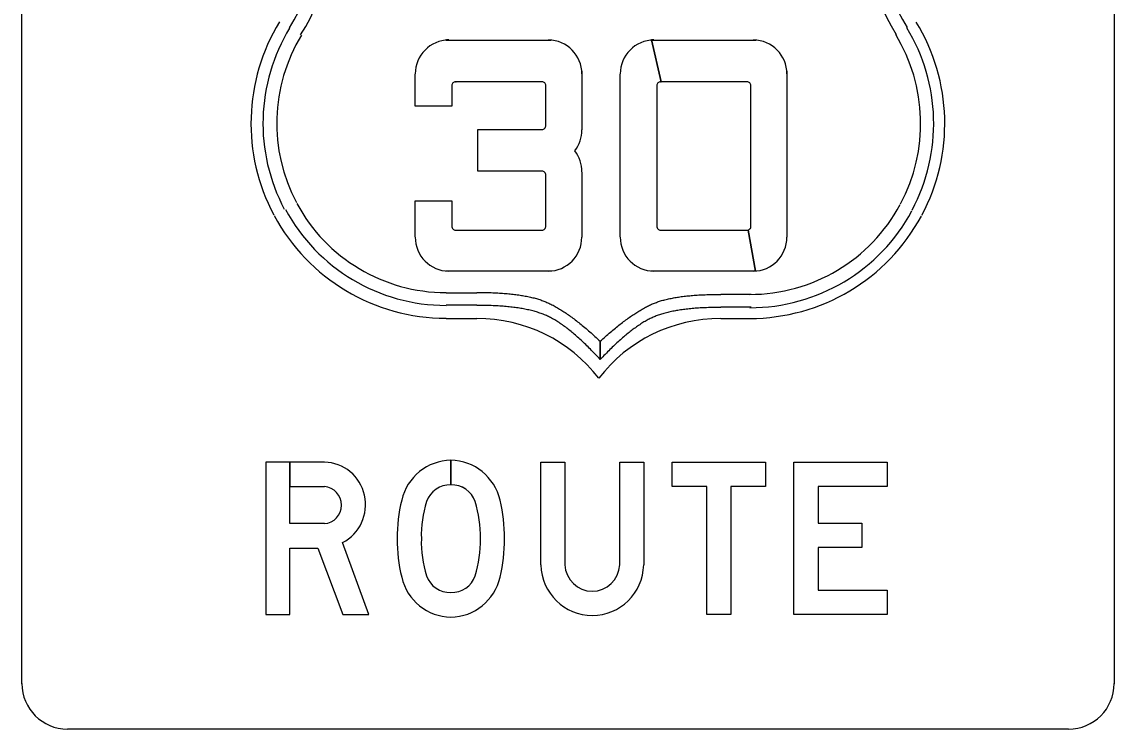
# Model space of a CAD drawing. Extents: x 42133 to 45533, y 41351 to 47951.
# Drawn here: x 43233.04 to 43281.02, y 45242.87 to 45273.96 of the extents above; entities that cross this region are included whole.
import ezdxf

# ---------------------------------------------------------------- set-up
doc = ezdxf.new("R2010")
doc.units = 0
doc.layers.add('P_TRAF_SIGN_SignDetails', color=7, linetype='Continuous')

msp = doc.modelspace()

# ---------------------------------------------------------------- linework, layer by layer
at = {"layer": 'P_TRAF_SIGN_SignDetails'}
for p, q in [((43233.042, 45244.872), (43233.042, 45304.837)), ((43281.017, 45304.837), (43281.017, 45244.872)), ((43251.792, 45273.16), (43251.66, 45273.157)), ((43251.792, 45273.16), (43251.66, 45273.157)), ((43251.792, 45273.16), (43251.66, 45273.157)), ((43251.66, 45273.157), (43256.291, 45273.157)), ((43251.792, 45273.16), (43251.699, 45273.16)), ((43260.665, 45273.157), (43265.296, 45273.157)), ((43260.704, 45273.16), (43261.116, 45271.32)), ((43260.797, 45273.16), (43260.704, 45273.16)), ((43261.116, 45271.32), (43260.704, 45273.16)), ((43250.313, 45270.257), (43250.313, 45271.659)), ((43257.642, 45271.796), (43257.642, 45269.21)), ((43259.318, 45264.502), (43259.318, 45271.659)), ((43266.648, 45271.796), (43266.648, 45264.492)), ((43252.087, 45271.325), (43252.111, 45271.32)), ((43255.9, 45271.325), (43252.087, 45271.325)), ((43264.905, 45271.325), (43261.092, 45271.325)), ((43261.092, 45271.325), (43261.116, 45271.32)), ((43251.928, 45271.149), (43251.928, 45270.257)), ((43256.058, 45269.404), (43256.058, 45271.149)), ((43260.933, 45271.149), (43260.933, 45264.979)), ((43265.064, 45264.969), (43265.064, 45271.149)), ((43251.928, 45270.257), (43250.313, 45270.257)), ((43253.072, 45267.395), (43253.072, 45269.227)), ((43253.072, 45269.227), (43255.904, 45269.227)), ((43255.9, 45267.395), (43253.072, 45267.395)), ((43257.642, 45267.357), (43257.642, 45264.492)), ((43256.058, 45264.969), (43256.058, 45267.24)), ((43250.313, 45264.502), (43250.313, 45266.098)), ((43250.313, 45266.098), (43251.928, 45266.098)), ((43251.928, 45266.098), (43251.928, 45264.979)), ((43252.098, 45264.803), (43255.888, 45264.803)), ((43261.103, 45264.803), (43264.893, 45264.803)), ((43264.941, 45264.805), (43265.266, 45263.002)), ((43265.266, 45263.002), (43264.941, 45264.805)), ((43256.301, 45263.001), (43251.67, 45263.001)), ((43265.306, 45263.001), (43260.675, 45263.001)), ((43251.683, 45262.05), (43253.022, 45262.05)), ((43263.741, 45261.987), (43265.081, 45261.987)), ((43253.022, 45261.511), (43251.683, 45261.511)), ((43265.081, 45261.416), (43263.741, 45261.416)), ((43251.683, 45260.923), (43253.022, 45260.923)), ((43251.683, 45260.923), (43253.022, 45260.923)), ((43263.741, 45260.923), (43265.081, 45260.923)), ((43263.741, 45260.923), (43265.081, 45260.923)), ((43258.446, 45259.116), (43258.446, 45259.917)), ((43258.446, 45259.917), (43258.446, 45259.116)), ((43251.884, 45253.609), (43251.884, 45254.688)), ((43251.884, 45253.609), (43251.884, 45254.688)), ((43251.885, 45254.688), (43251.885, 45253.609)), ((43251.885, 45254.688), (43251.885, 45253.609)), ((43251.884, 45253.609), (43251.884, 45253.609)), ((43251.884, 45253.609), (43251.884, 45253.609)), ((43246.334, 45251.906), (43244.812, 45251.906)), ((43256.891, 45250.092), (43256.891, 45250.092)), ((43256.891, 45250.092), (43256.891, 45250.092)), ((43256.891, 45250.092), (43256.891, 45250.092)), ((43279.018, 45242.873), (43235.046, 45242.873))]:
    msp.add_line(p, q, dxfattribs=at)
for points in [[(43246.334, 45254.605), (43243.756, 45254.605), (43243.756, 45247.905), (43244.812, 45247.905), (43244.812, 45250.834), (43246.041, 45250.834)], [(43246.334, 45251.906), (43244.812, 45251.906), (43244.812, 45254.605), (43243.756, 45254.605), (43243.756, 45247.905)], [(43246.334, 45251.906), (43244.812, 45251.906), (43244.812, 45254.605), (43243.756, 45254.605), (43243.756, 45247.905)], [(43246.334, 45254.605), (43244.813, 45254.605), (43244.813, 45253.533), (43246.334, 45253.533)], [(43246.334, 45254.605), (43244.813, 45254.605), (43244.813, 45253.533), (43246.334, 45253.533)], [(43255.835, 45250.092), (43255.835, 45254.605), (43256.891, 45254.605), (43256.891, 45250.092)], [(43255.835, 45250.092), (43255.835, 45254.605), (43256.891, 45254.605), (43256.891, 45250.092)], [(43255.835, 45250.092), (43255.835, 45254.605), (43256.891, 45254.605), (43256.891, 45250.092)], [(43259.3, 45250.092), (43259.3, 45254.605), (43260.356, 45254.605), (43260.356, 45250.092)], [(43259.3, 45250.092), (43259.3, 45254.605), (43260.356, 45254.605), (43260.356, 45250.092)], [(43259.3, 45250.092), (43259.3, 45254.605), (43260.356, 45254.605), (43260.356, 45250.092)], [(43244.812, 45251.906), (43244.812, 45253.533), (43246.334, 45253.533)], [(43243.756, 45247.905), (43244.812, 45247.905), (43244.812, 45250.834), (43246.041, 45250.834), (43247.146, 45247.905), (43248.277, 45247.905), (43247.128, 45251.073)], [(43243.756, 45247.905), (43244.812, 45247.905), (43244.812, 45250.834), (43246.041, 45250.834), (43247.146, 45247.905), (43248.277, 45247.905), (43247.128, 45251.073)], [(43246.041, 45250.834), (43247.146, 45247.905), (43248.277, 45247.905), (43247.128, 45251.073)]]:
    msp.add_lwpolyline(points, dxfattribs=at)
for points in [[(43265.7, 45254.605), (43265.7, 45253.533), (43264.182, 45253.533), (43264.182, 45247.905), (43263.126, 45247.905), (43263.126, 45253.533), (43261.608, 45253.533), (43261.608, 45254.605)], [(43265.7, 45254.605), (43265.7, 45253.533), (43264.182, 45253.533), (43264.182, 45247.905), (43263.126, 45247.905), (43263.126, 45253.533), (43261.608, 45253.533), (43261.608, 45254.605)], [(43265.7, 45254.605), (43265.7, 45253.533), (43264.182, 45253.533), (43264.182, 45247.905), (43263.126, 45247.905), (43263.126, 45253.533), (43261.608, 45253.533), (43261.608, 45254.605)], [(43271.045, 45253.533), (43268.01, 45253.533), (43268.01, 45251.925), (43269.929, 45251.925), (43269.929, 45250.853), (43268.01, 45250.853), (43268.01, 45248.977), (43271.045, 45248.977), (43271.045, 45247.905), (43266.954, 45247.905), (43266.954, 45254.605), (43271.045, 45254.605)], [(43271.045, 45253.533), (43268.01, 45253.533), (43268.01, 45251.925), (43269.929, 45251.925), (43269.929, 45250.853), (43268.01, 45250.853), (43268.01, 45248.977), (43271.045, 45248.977), (43271.045, 45247.905), (43266.954, 45247.905), (43266.954, 45254.605), (43271.045, 45254.605)], [(43271.045, 45253.533), (43268.01, 45253.533), (43268.01, 45251.925), (43269.929, 45251.925), (43269.929, 45250.853), (43268.01, 45250.853), (43268.01, 45248.977), (43271.045, 45248.977), (43271.045, 45247.905), (43266.954, 45247.905), (43266.954, 45254.605), (43271.045, 45254.605)]]:
    msp.add_lwpolyline(points, close=True, dxfattribs=at)
for centre, radius, start, end in [((43238.141, 45277.909), 7.881, 327.6391, 14.3142), ((43238.141, 45277.909), 8.459, 327.6391, 14.3142), ((43278.542, 45277.898), 8.4, 165.5372, 212.3609), ((43278.542, 45277.898), 7.829, 165.5372, 212.3609), ((43251.673, 45269.499), 8.568, 148.6472, 207.9809), ((43251.673, 45269.499), 8.043, 148.6472, 207.9809), ((43265.01, 45269.489), 8.082, 331.9447, 31.3528), ((43265.01, 45269.489), 8.568, 331.9447, 31.3528), ((43251.673, 45269.499), 7.436, 148.6472, 207.9809), ((43251.808, 45271.672), 1.488, 90.6027, 180.1165), ((43256.153, 45271.672), 1.488, 359.8835, 89.3973), ((43260.813, 45271.672), 1.488, 90.6027, 180.1165), ((43265.158, 45271.672), 1.488, 359.8835, 89.3973), ((43265.01, 45269.489), 7.512, 331.9447, 31.3528), ((43252.097, 45271.156), 0.169, 89.5993, 182.6328), ((43255.889, 45271.156), 0.169, 357.3672, 90.4007), ((43261.102, 45271.156), 0.169, 89.5993, 182.6328), ((43264.894, 45271.156), 0.169, 357.3672, 90.4007), ((43255.889, 45269.395), 0.169, 269.5993, 2.6328), ((43256.152, 45269.203), 1.488, 322.0379, 0.1165), ((43256.156, 45267.366), 1.488, 359.8835, 38.112), ((43255.889, 45267.226), 0.169, 357.3672, 90.4007), ((43251.673, 45269.499), 7.44, 208.2668, 270), ((43265.01, 45269.489), 7.511, 270, 331.6573), ((43251.673, 45269.499), 8.568, 208.2668, 270), ((43251.673, 45269.499), 8.003, 208.2668, 270), ((43265.01, 45269.489), 8.096, 270, 331.6573), ((43265.01, 45269.489), 8.568, 270, 331.6573), ((43252.097, 45264.971), 0.169, 177.3672, 270.4007), ((43255.889, 45264.972), 0.169, 269.5993, 2.6328), ((43261.102, 45264.971), 0.169, 177.3672, 270.4007), ((43264.895, 45264.972), 0.169, 269.5993, 2.6328), ((43251.808, 45264.489), 1.488, 179.8835, 269.3973), ((43256.149, 45264.489), 1.488, 270.6027, 0.1165), ((43260.813, 45264.489), 1.488, 179.8835, 269.3973), ((43265.155, 45264.489), 1.488, 270.6027, 0.1165), ((43235.045, 45244.875), 1.999, 180, 270), ((43279.017, 45244.875), 1.999, 270, 0)]:
    msp.add_arc(centre, radius, start, end, dxfattribs=at)
for centre, major_axis, ratio, start_param, end_param in [((43253.022, 45254.357), (6.699, 0), 0.98, 0.643501, 1.570796), ((43253.022, 45254.357), (6.699, 0), 0.98, 0.643501, 1.570796), ((43263.741, 45254.357), (6.699, 0), 0.98, 1.570796, 2.498092), ((43263.741, 45254.357), (6.699, 0), 0.98, 1.570796, 2.498092), ((43246.301, 45252.739), (0, 1.866), 0.985, 3.608399, 6.264838), ((43246.301, 45252.739), (0, 1.866), 0.985, 3.608399, 6.264838), ((43246.301, 45252.739), (0, 1.866), 0.985, 3.608399, 6.264838), ((43251.9, 45252.421), (0, 2.267), 0.985, 0.007008, 1.34227), ((43251.9, 45252.421), (0, 2.267), 0.985, 0.007008, 1.34227), ((43251.9, 45252.421), (0, 2.267), 0.985, 0.007008, 1.34227), ((43251.869, 45252.421), (0, 2.267), 0.985, 4.940915, 6.276178), ((43251.869, 45252.421), (0, 2.267), 0.985, 4.940915, 6.27603), ((43251.869, 45252.421), (0, 2.267), 0.985, 4.940915, 6.27603), ((43246.278, 45252.719), (0, 0.815), 0.985, 3.211299, 6.213479), ((43246.278, 45252.719), (0, 0.815), 0.985, 3.211299, 6.213479), ((43246.278, 45252.719), (0, 0.815), 0.985, 3.211299, 6.213479), ((43251.85, 45252.49), (0, 1.119), 0.985, 6.252339, 7.504367), ((43251.85, 45252.49), (0, 1.119), 0.985, 6.252339, 7.504367), ((43251.85, 45252.49), (0, 1.119), 0.985, 6.252339, 7.504367), ((43251.918, 45252.49), (0, 1.119), 0.985, 5.062003, 6.314032), ((43251.918, 45252.49), (0, 1.119), 0.985, 5.062003, 6.313732), ((43251.918, 45252.49), (0, 1.119), 0.985, 5.062003, 6.313732), ((43256.297, 45251.278), (0, 6.875), 0.985, 1.327472, 1.575821), ((43256.297, 45251.278), (0, 6.875), 0.985, 1.327472, 1.575821), ((43256.297, 45251.278), (0, 6.875), 0.985, 1.327472, 1.575821), ((43255.555, 45251.365), (0, 5.044), 0.985, 1.267043, 1.594924), ((43255.555, 45251.365), (0, 5.044), 0.985, 1.267042, 1.594924), ((43255.555, 45251.365), (0, 5.044), 0.985, 1.267042, 1.594924), ((43248.213, 45251.365), (0, 5.044), 0.985, 4.688261, 5.016143), ((43248.213, 45251.365), (0, 5.044), 0.985, 4.688261, 5.016143), ((43248.213, 45251.365), (0, 5.044), 0.985, 4.688261, 5.016143), ((43247.471, 45251.278), (0, 6.875), 0.985, 4.707364, 4.955713), ((43247.471, 45251.278), (0, 6.875), 0.985, 4.707364, 4.955713), ((43247.471, 45251.278), (0, 6.875), 0.985, 4.707364, 4.955713), ((43256.297, 45251.209), (0, 6.875), 0.985, 1.565772, 1.814121), ((43256.297, 45251.209), (0, 6.875), 0.985, 1.565772, 1.814121), ((43256.297, 45251.209), (0, 6.875), 0.985, 1.565772, 1.814121), ((43255.555, 45251.122), (0, 5.044), 0.985, 1.546668, 1.87455), ((43255.555, 45251.122), (0, 5.044), 0.985, 1.546668, 1.87455), ((43255.555, 45251.122), (0, 5.044), 0.985, 1.546668, 1.87455), ((43248.213, 45251.122), (0, 5.044), 0.985, 4.408635, 4.736517), ((43248.213, 45251.122), (0, 5.044), 0.985, 4.408635, 4.736517), ((43248.213, 45251.122), (0, 5.044), 0.985, 4.408635, 4.736517), ((43247.471, 45251.209), (0, 6.875), 0.985, 4.469065, 4.717414), ((43247.471, 45251.209), (0, 6.875), 0.985, 4.469065, 4.717414), ((43247.471, 45251.209), (0, 6.875), 0.985, 4.469065, 4.717414), ((43258.095, 45250.161), (0, 2.296), 0.985, 1.600774, 4.682411), ((43258.095, 45250.161), (0, 2.296), 0.985, 1.600774, 4.682411), ((43258.095, 45250.161), (0, 2.296), 0.985, 1.600774, 4.682411), ((43258.095, 45250.157), (0, 1.224), 0.985, 1.62358, 4.659605), ((43258.095, 45250.157), (0, 1.224), 0.985, 1.62358, 4.659605), ((43258.095, 45250.157), (0, 1.224), 0.985, 1.62358, 4.659605), ((43251.85, 45249.996), (0, 1.119), 0.985, 1.920411, 3.172439), ((43251.85, 45249.996), (0, 1.119), 0.985, 1.920411, 3.172439), ((43251.85, 45249.996), (0, 1.119), 0.985, 1.920411, 3.172439), ((43251.918, 45249.996), (0, 1.119), 0.985, 3.110746, 4.362774), ((43251.918, 45249.996), (0, 1.119), 0.985, 3.110746, 4.362775), ((43251.918, 45249.996), (0, 1.119), 0.985, 3.110746, 4.362775), ((43251.9, 45250.066), (0, 2.267), 0.985, 1.799323, 3.134585), ((43251.9, 45250.066), (0, 2.267), 0.985, 1.799323, 3.134585), ((43251.9, 45250.066), (0, 2.267), 0.985, 1.799323, 3.134585), ((43251.869, 45250.066), (0, 2.267), 0.985, 3.1486, 4.483863), ((43251.869, 45250.066), (0, 2.267), 0.985, 3.1486, 4.483863), ((43251.869, 45250.066), (0, 2.267), 0.985, 3.1486, 4.483863)]:
    msp.add_ellipse(centre, major_axis=major_axis, ratio=ratio, start_param=start_param, end_param=end_param, dxfattribs=at)
for points in [[(43253.022, 45262.066), (43255.022, 45262.066), (43256.995, 45261.272), (43258.445, 45259.92)], [(43258.442, 45259.918), (43259.87, 45261.218), (43261.793, 45261.98), (43263.741, 45261.98)], [(43258.447, 45259.113), (43257.081, 45260.604), (43255.067, 45261.498), (43253.022, 45261.498)], [(43263.741, 45261.407), (43261.754, 45261.407), (43259.795, 45260.55), (43258.447, 45259.119)]]:
    msp.add_open_spline(points, degree=2, dxfattribs=at)

doc.saveas('drawing.dxf')
